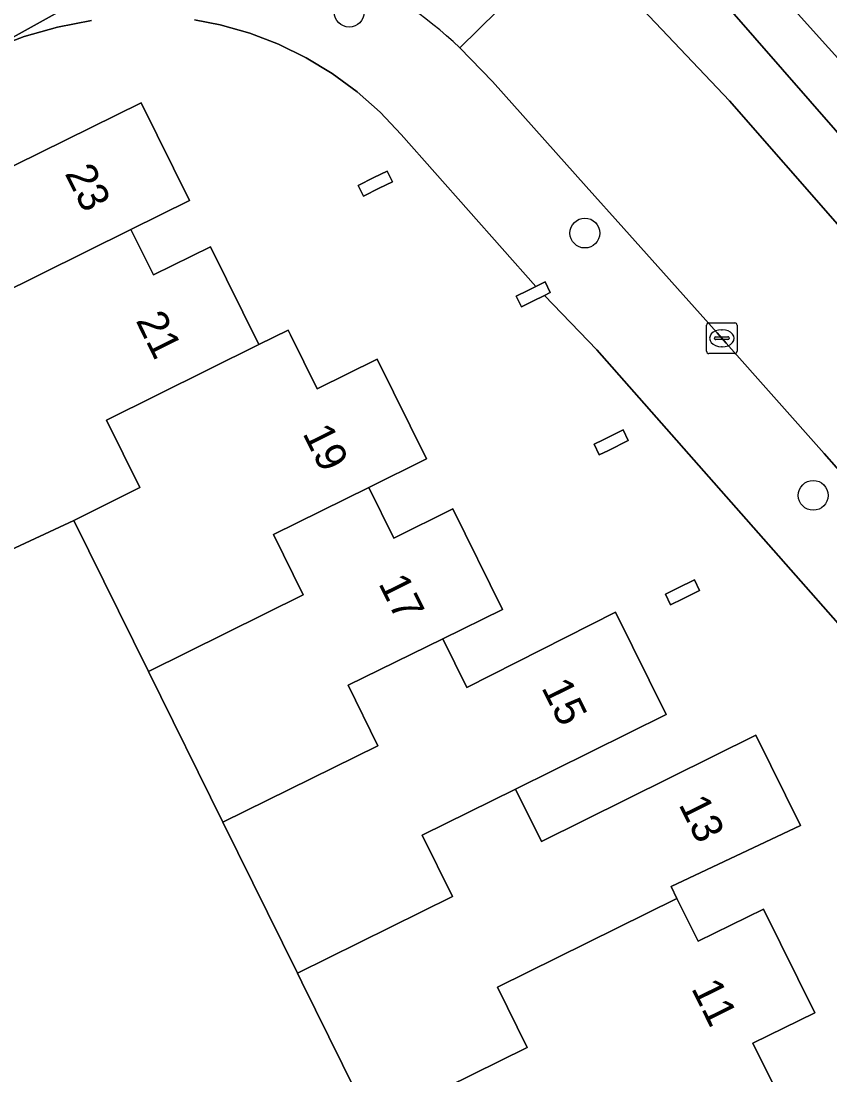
# Model space of a CAD drawing. Extents: x 157793 to 159380, y 380877 to 382313.
# Drawn here: x 158271.35 to 158297.85, y 381591.19 to 381625.72 of the extents above; entities that cross this region are included whole.
import ezdxf

# ---------------------------------------------------------------- set-up
doc = ezdxf.new("R2010")
doc.units = 0
for name, color, linetype in [('IMGEO_Boom', 7, 'Continuous'), ('IMGEO_Erf', 7, 'Continuous'), ('IMGEO_Kolk', 7, 'Continuous'), ('IMGEO_Pand', 7, 'Continuous'), ('IMGEO_Pand_nummerreeks', 7, 'Continuous'), ('IMGEO_Parkeervlak_open', 7, 'Continuous'), ('IMGEO_Rijbaan_lokaal_open', 7, 'Continuous'), ('IMGEO_Voetpad_open', 7, 'Continuous')]:
    doc.layers.add(name, color=color, linetype=linetype)

msp = doc.modelspace()

# ---------------------------------------------------------------- linework, layer by layer
at = {"layer": 'IMGEO_Boom'}
for centre in [(158282.103, 381626.008), (158289.825, 381618.772), (158297.306, 381610.177)]:
    msp.add_circle(centre, 0.489, dxfattribs=at)
at = {"layer": 'IMGEO_Erf'}
for points in [[(158357.891, 381632.022), (158357.474, 381634.854), (158357.349, 381634.82), (158356.929, 381637.479), (158357.035, 381637.497), (158355.528, 381647.674), (158355.39, 381647.644), (158355.08, 381650.055), (158355.182, 381650.084), (158354.779, 381653.233), (158354.383, 381656.383), (158353.993, 381659.534), (158353.778, 381661.419), (158353.626, 381662.753), (158336.89, 381655.945), (158317.871, 381649.781), (158297.433, 381638.997), (158286.293, 381632.925), (158289.537, 381630.734), (158292.834, 381630.367), (158298.799, 381623.74), (158306.027, 381615.459), (158306.126, 381612.351), (158307.296, 381610.939)], [(158282.361, 381623.399), (158281.549, 381623.995), (158280.688, 381624.517), (158279.783, 381624.959), (158278.843, 381625.319), (158277.874, 381625.593), (158277.038, 381625.757)], [(158273.654, 381625.731), (158272.542, 381625.522), (158271.454, 381625.214), (158270.397, 381624.809)], [(158304.839, 381598.226), (158304.646, 381598.587), (158290.211, 381614.948), (158288.497, 381616.726), (158288.122, 381616.541), (158287.742, 381616.353), (158287.57, 381616.702), (158287.95, 381616.889), (158288.214, 381617.02), (158283.808, 381622.001), (158283.116, 381622.732), (158282.361, 381623.399)], [(158270.338, 381620.598), (158275.287, 381623.042), (158276.87, 381619.837), (158274.952, 381618.89), (158275.689, 381617.398), (158277.561, 381618.323), (158279.146, 381615.116), (158280.104, 381615.589), (158280.181, 381615.433), (158281.055, 381613.663), (158283.024, 381614.636), (158284.636, 381611.371), (158282.742, 381610.436), (158283.563, 381608.774), (158285.503, 381609.732), (158287.128, 381606.442), (158285.165, 381605.473), (158285.951, 381603.883), (158290.822, 381606.355), (158292.482, 381602.994), (158287.552, 381600.554), (158288.401, 381598.835), (158295.421, 381602.325), (158296.884, 381599.363), (158292.646, 381597.361), (158292.84, 381596.968), (158293.532, 381595.566), (158295.673, 381596.624), (158297.353, 381593.223), (158295.332, 381592.224), (158296.286, 381590.293)], [(158269.324, 381589.038), (158271.708, 381584.211), (158272.947, 381584.823), (158273.006, 381584.704), (158275.736, 381586.054), (158278.1, 381581.269), (158280.055, 381582.245), (158285.841, 381585.132), (158283.491, 381589.889), (158283.409, 381590.055), (158282.769, 381589.739), (158280.555, 381594.222), (158280.408, 381594.519), (158277.965, 381599.465), (158275.522, 381604.411), (158273.078, 381609.359), (158270.049, 381607.94)]]:
    msp.add_lwpolyline(points, dxfattribs=at)
for points in [[(158282.913, 381620.588), (158283.345, 381620.801), (158283.517, 381620.452), (158283.085, 381620.239), (158282.567, 381619.983), (158282.395, 381620.332)], [(158290.421, 381611.999), (158291.073, 381612.321), (158291.245, 381611.972), (158290.593, 381611.65), (158290.295, 381611.503), (158290.123, 381611.852)], [(158293.411, 381607.407), (158293.583, 381607.058), (158293.03, 381606.785), (158292.633, 381606.589), (158292.461, 381606.938), (158292.857, 381607.134)]]:
    msp.add_lwpolyline(points, close=True, dxfattribs=at)
at = {"layer": 'IMGEO_Kolk'}
for p, q in [((158293.812, 381614.899), (158293.812, 381615.751)), ((158293.887, 381615.825), (158294.739, 381615.825)), ((158294.813, 381615.751), (158294.813, 381614.899)), ((158294.3, 381615.605), (158294.325, 381615.605)), ((158294.071, 381615.319), (158294.071, 381615.331)), ((158294.509, 381615.282), (158294.111, 381615.282)), ((158294.114, 381615.368), (158294.512, 381615.368)), ((158294.323, 381615.045), (158294.298, 381615.045)), ((158294.555, 381615.331), (158294.555, 381615.319)), ((158294.739, 381614.825), (158293.887, 381614.825))]:
    msp.add_line(p, q, dxfattribs=at)
for points in [[(158293.812, 381614.899), (158293.812, 381615.751)], [(158293.887, 381615.825), (158294.739, 381615.825)], [(158294.813, 381615.751), (158294.813, 381614.899)], [(158294.739, 381614.825), (158293.887, 381614.825)]]:
    msp.add_lwpolyline(points, dxfattribs=at)
for centre, radius, start, end in [((158293.889, 381615.749), 0.0765, 91.552, 178.448), ((158293.889, 381615.749), 0.0765, 91.552, 178.448), ((158294.737, 381615.749), 0.0765, 1.552, 88.448), ((158294.737, 381615.749), 0.0765, 1.552, 88.448), ((158294.111, 381615.328), 0.0403, 85.8775, 175.7526), ((158294.108, 381615.318), 0.0366, 178.938, 274.7102), ((158294.512, 381615.325), 0.043, 264.8664, 352.4533), ((158294.516, 381615.33), 0.0386, 1.7309, 96.639), ((158293.889, 381614.901), 0.0765, 181.552, 268.448), ((158293.889, 381614.901), 0.0765, 181.552, 268.448), ((158294.737, 381614.901), 0.0765, 271.552, 358.448), ((158294.737, 381614.901), 0.0765, 271.552, 358.448)]:
    msp.add_arc(centre, radius, start, end, dxfattribs=at)
for centre, major_axis, ratio, start_param, end_param in [((158294.299, 381615.325), (-0.387, 0.002), 0.722429, 4.712389, 7.853982), ((158294.324, 381615.325), (-0.39, 0.002), 0.717154, 1.570796, 4.712389)]:
    msp.add_ellipse(centre, major_axis=major_axis, ratio=ratio, start_param=start_param, end_param=end_param, dxfattribs=at)
at = {"layer": 'IMGEO_Pand'}
for points in [[(158267.707, 381612.68), (158270.106, 381613.866), (158269.062, 381615.977), (158274.952, 381618.89), (158276.87, 381619.837), (158275.287, 381623.042), (158270.338, 381620.598), (158269.365, 381622.569), (158266.02, 381620.916), (158266.949, 381619.035), (158262.047, 381616.614), (158264.261, 381612.131), (158264.558, 381611.53), (158267.546, 381613.006)], [(158282.913, 381620.588), (158282.395, 381620.332), (158282.567, 381619.983), (158283.085, 381620.239), (158283.517, 381620.452), (158283.345, 381620.801)], [(158267.707, 381612.68), (158270.049, 381607.94), (158273.078, 381609.359), (158275.248, 381610.432), (158274.153, 381612.645), (158279.146, 381615.116), (158277.561, 381618.323), (158275.689, 381617.398), (158274.952, 381618.89), (158269.062, 381615.977), (158270.106, 381613.866)], [(158288.122, 381616.541), (158288.497, 381616.726), (158288.692, 381616.822), (158288.52, 381617.171), (158288.214, 381617.02), (158287.95, 381616.889), (158287.57, 381616.702), (158287.742, 381616.353)], [(158282.742, 381610.436), (158284.636, 381611.371), (158283.024, 381614.636), (158281.055, 381613.663), (158280.181, 381615.433), (158280.104, 381615.589), (158279.146, 381615.116), (158274.153, 381612.645), (158275.248, 381610.432), (158273.078, 381609.359), (158275.522, 381604.411), (158280.597, 381606.921), (158279.62, 381608.896)], [(158290.421, 381611.999), (158290.123, 381611.852), (158290.295, 381611.503), (158290.593, 381611.65), (158291.245, 381611.972), (158291.073, 381612.321)], [(158282.742, 381610.436), (158279.62, 381608.896), (158280.597, 381606.921), (158275.522, 381604.411), (158277.965, 381599.465), (158283.043, 381601.976), (158282.065, 381603.953), (158285.165, 381605.473), (158287.128, 381606.442), (158285.503, 381609.732), (158283.563, 381608.774)], [(158292.857, 381607.134), (158292.461, 381606.938), (158292.633, 381606.589), (158293.03, 381606.785), (158293.583, 381607.058), (158293.411, 381607.407)], [(158287.552, 381600.554), (158292.482, 381602.994), (158290.822, 381606.355), (158285.951, 381603.883), (158285.165, 381605.473), (158282.065, 381603.953), (158283.043, 381601.976), (158277.965, 381599.465), (158280.408, 381594.519), (158285.488, 381597.031), (158284.491, 381599.048)], [(158283.491, 381589.889), (158287.934, 381592.086), (158286.958, 381594.061), (158292.84, 381596.968), (158292.646, 381597.361), (158296.884, 381599.363), (158295.421, 381602.325), (158288.401, 381598.835), (158287.552, 381600.554), (158284.491, 381599.048), (158285.488, 381597.031), (158280.408, 381594.519), (158280.555, 381594.222), (158282.769, 381589.739), (158283.409, 381590.055)], [(158283.491, 381589.889), (158285.841, 381585.132), (158288.146, 381586.271), (158293.332, 381588.834), (158296.286, 381590.293), (158295.332, 381592.224), (158297.353, 381593.223), (158295.673, 381596.624), (158293.532, 381595.566), (158292.84, 381596.968), (158286.958, 381594.061), (158287.934, 381592.086)]]:
    msp.add_lwpolyline(points, close=True, dxfattribs=at)
at = {"layer": 'IMGEO_Parkeervlak_open'}
for points in [[(158289.912, 381628.021), (158294.557, 381623.1), (158305.402, 381610.721)], [(158304.856, 381614.338), (158302.314, 381617.249), (158298.945, 381621.109), (158293.654, 381627.168)]]:
    msp.add_lwpolyline(points, dxfattribs=at)
at = {"layer": 'IMGEO_Rijbaan_lokaal_open'}
for points in [[(158285.728, 381624.845), (158289.436, 381628.504), (158288.309, 381629.58)], [(158307.632, 381608.303), (158305.402, 381610.721), (158294.557, 381623.1), (158289.912, 381628.021), (158289.436, 381628.504), (158285.728, 381624.845), (158286.794, 381623.735), (158289.868, 381620.297), (158291.098, 381618.921), (158294.153, 381615.504), (158294.454, 381615.166), (158297.663, 381611.546), (158298.877, 381610.178), (158301.455, 381607.269), (158301.773, 381606.911), (158304.092, 381604.53), (158305.281, 381603.486), (158306.107, 381602.96), (158308.774, 381601.478), (158310.468, 381600.286), (158317.867, 381602.39), (158325.082, 381605.727)]]:
    msp.add_lwpolyline(points, dxfattribs=at)
msp.add_arc((158275.59, 381614.046), 14.812, 46.8097, 82.7359, dxfattribs=at)
at = {"layer": 'IMGEO_Voetpad_open'}
for points in [[(158307.296, 381610.939), (158306.126, 381612.351), (158306.027, 381615.459), (158298.799, 381623.74), (158292.834, 381630.367), (158289.537, 381630.734), (158286.293, 381632.925), (158284.609, 381633.795)], [(158251.002, 381612.779), (158251.569, 381611.717), (158252.646, 381612.242), (158255.473, 381613.653), (158254.068, 381616.48), (158270.144, 381624.696), (158270.397, 381624.809), (158277.463, 381628.739), (158275.469, 381628.798)], [(158277.463, 381628.739), (158270.397, 381624.809), (158271.454, 381625.214), (158272.542, 381625.522), (158273.654, 381625.731)], [(158293.654, 381627.168), (158298.945, 381621.109), (158302.314, 381617.249), (158304.856, 381614.338)], [(158277.038, 381625.757), (158277.874, 381625.593), (158278.843, 381625.319), (158279.783, 381624.959), (158280.688, 381624.517), (158281.549, 381623.995), (158282.361, 381623.399), (158283.116, 381622.732), (158283.808, 381622.001), (158288.214, 381617.02), (158288.52, 381617.171), (158288.692, 381616.822), (158288.497, 381616.726), (158290.211, 381614.948), (158304.646, 381598.587), (158310.003, 381593.502), (158311.884, 381591.846), (158313.944, 381592.625), (158312.131, 381597.246), (158311.373, 381599.121)], [(158286.794, 381623.735), (158285.728, 381624.845)], [(158310.468, 381600.286), (158308.774, 381601.478), (158306.107, 381602.96), (158305.281, 381603.486), (158304.092, 381604.53), (158301.773, 381606.911), (158301.455, 381607.269), (158298.877, 381610.178), (158297.663, 381611.546), (158294.454, 381615.166), (158294.153, 381615.504), (158291.098, 381618.921), (158289.868, 381620.297), (158286.794, 381623.735)]]:
    msp.add_lwpolyline(points, dxfattribs=at)
msp.add_arc((158275.59, 381614.046), 14.812, 46.8097, 82.7359, dxfattribs=at)

# ---------------------------------------------------------------- texts
at = {"layer": 'IMGEO_Pand_nummerreeks'}
for s, rotation, p in [('23', 296.2855, (158272.771, 381620.728)), ('21', 296.3, (158275.097, 381615.906)), ('19', 296.2765, (158280.563, 381612.211)), ('17', 296.2857, (158283.048, 381607.294)), ('15', 296.2848, (158288.385, 381603.881)), ('13', 296.2858, (158292.885, 381600.051)), ('11', 296.2881, (158293.297, 381594.028))]:
    msp.add_text(s, height=1, rotation=rotation, dxfattribs=at).set_placement(p)

doc.saveas('drawing.dxf')
